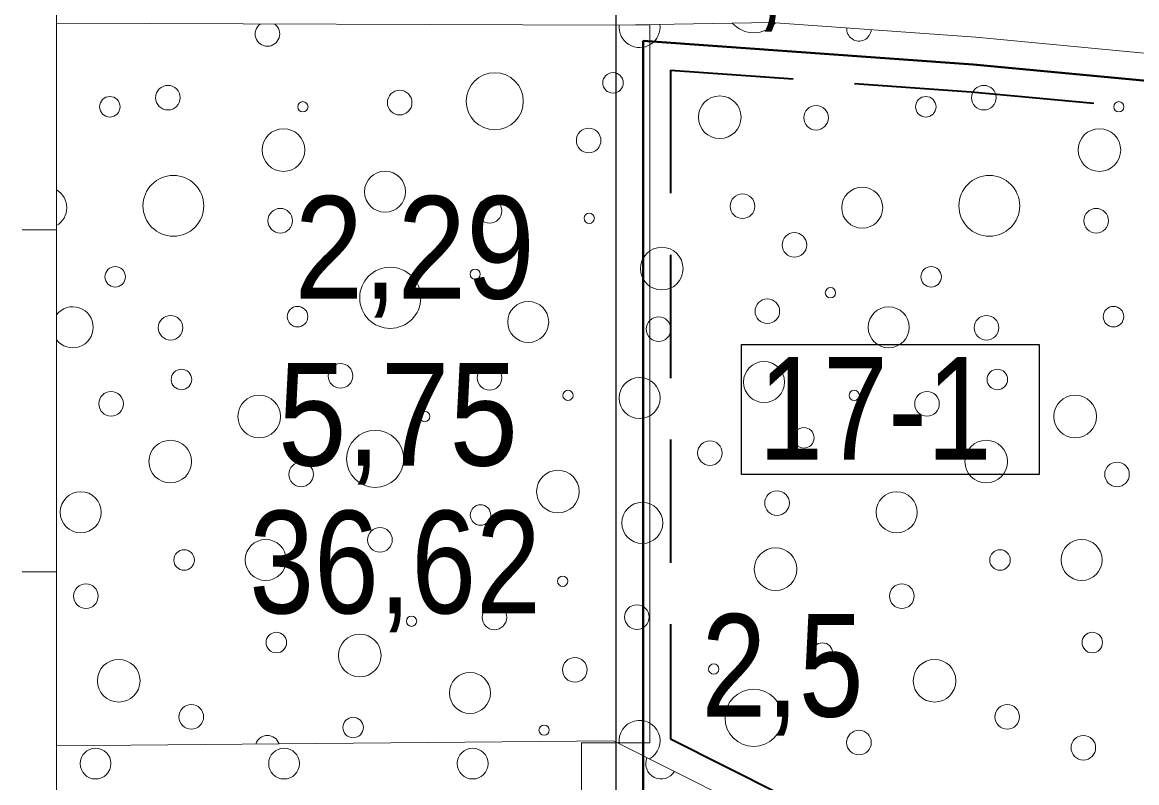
# Model space of a CAD drawing. Extents: x 640104 to 640970, y 6442278 to 6442689.
# Drawn here: x 640552.71 to 640585.31, y 6442622.78 to 6442645.01 of the extents above; entities that cross this region are included whole.
import ezdxf
from ezdxf.enums import TextEntityAlignment as Align

# ---------------------------------------------------------------- set-up
doc = ezdxf.new("R2010")
doc.units = 0
doc.header["$LTSCALE"] = 1.2
doc.linetypes.add('MEDIUM_DASHED', pattern=[4.5, 3, -1.5])
for name, color, linetype, lineweight in [('30', 7, 'Continuous', 13), ('31', 7, 'Continuous', 13), ('32', 7, 'Continuous', 25), ('33', 7, 'Continuous', 13), ('35', 7, 'Continuous', 35), ('41', 7, 'Continuous', 13), ('42', 7, 'Continuous', 13)]:
    doc.layers.add(name, color=color, linetype=linetype, lineweight=lineweight)

msp = doc.modelspace()

# ---------------------------------------------------------------- linework, layer by layer
at = {"layer": '30'}
for p, q in [((640553.71, 6442488.94), (640553.71, 6442658.94)), ((640552.71, 6442638.94), (640553.71, 6442638.94)), ((640552.71, 6442628.94), (640553.71, 6442628.94))]:
    msp.add_line(p, q, dxfattribs=at)
at = {"layer": '31'}
for points in [[(640553.71, 6442644.98), (640570.08, 6442644.93), (640574.61, 6442645), (640580.6, 6442644.58), (640587.27, 6442643.94), (640594.66, 6442642.62), (640600.91, 6442641.48), (640610.59, 6442639.78), (640617.61, 6442638.63), (640619.82, 6442638.08), (640621.9, 6442637.44)], [(640553.71, 6442623.86), (640570.01, 6442624), (640649.72, 6442583.95), (640760.57, 6442587.97)]]:
    msp.add_lwpolyline(points, dxfattribs=at)
at = {"layer": '32'}
msp.add_line((640570.07, 6442648.94), (640570.07, 6442558.94), dxfattribs=at)
at = {"layer": '33'}
for points in [[(640571.07, 6442623.94), (640571.07, 6442644.94), (640570.81, 6442644.94), (640570.08, 6442644.93), (640570.07, 6442644.93), (640570.07, 6442624), (640570.07, 6442623.97), (640570.13, 6442623.94)], [(640569.07, 6442623.94), (640569.07, 6442598.94), (640570.07, 6442598.94), (640570.07, 6442623.94), (640570.01, 6442623.94)]]:
    msp.add_lwpolyline(points, close=True, dxfattribs=at)
at = {"layer": '33', "lineweight": 25}
msp.add_lwpolyline([(640573.75, 6442635.59), (640582.46, 6442635.59), (640582.46, 6442631.79), (640573.75, 6442631.79)], close=True, dxfattribs=at)
at = {"layer": '33'}
msp.add_circle((640566.522, 6442627.611), 0.36, dxfattribs=at)
at = {"layer": '35', "lineweight": 40}
msp.add_line((640570.87, 6442644.47), (640570.87, 6442559.79), dxfattribs=at)
at = {"layer": '35', "linetype": 'MEDIUM_DASHED'}
msp.add_line((640571.67, 6442643.61), (640571.67, 6442624.06), dxfattribs=at)
at = {"layer": '35', "lineweight": 40}
msp.add_lwpolyline([(640570.87, 6442644.47), (640580.53, 6442643.78), (640587.16, 6442643.15), (640594.52, 6442641.84), (640600.77, 6442640.69), (640610.46, 6442638.99), (640617.44, 6442637.85), (640619.6, 6442637.31), (640621.6, 6442636.7)], dxfattribs=at)
at = {"layer": '35', "linetype": 'MEDIUM_DASHED'}
for points in [[(640571.67, 6442643.61), (640580.47, 6442642.98), (640587.05, 6442642.36), (640594.38, 6442641.05), (640600.62, 6442639.9), (640610.33, 6442638.2), (640617.28, 6442637.06), (640619.39, 6442636.54), (640621.29, 6442635.95)], [(640571.67, 6442624.06), (640649.9, 6442584.76), (640753.44, 6442588.51)]]:
    msp.add_lwpolyline(points, dxfattribs=at)
at = {"layer": '41'}
for centre, radius in [((640566.533, 6442642.702), 0.834), ((640569.991, 6442643.239), 0.3), ((640556.97, 6442642.806), 0.36), ((640563.75, 6442642.662), 0.36), ((640580.839, 6442642.806), 0.36), ((640555.272, 6442642.54), 0.3), ((640560.919, 6442642.54), 0.15), ((640573.113, 6442642.234), 0.624), ((640575.932, 6442642.219), 0.36), ((640579.141, 6442642.54), 0.3), ((640584.788, 6442642.54), 0.15), ((640560.35, 6442641.276), 0.624), ((640569.278, 6442641.554), 0.36), ((640584.219, 6442641.276), 0.624), ((640563.322, 6442640.056), 0.6), ((640557.13, 6442639.644), 0.889), ((640580.999, 6442639.644), 0.889), ((640573.779, 6442639.633), 0.36), ((640577.281, 6442639.588), 0.6), ((640566.38, 6442639.495), 0.36), ((640560.256, 6442639.209), 0.36), ((640569.295, 6442639.279), 0.15), ((640584.125, 6442639.209), 0.36), ((640575.298, 6442638.501), 0.36), ((640571.417, 6442637.808), 0.624), ((640555.428, 6442637.569), 0.3), ((640563.473, 6442636.955), 0.893), ((640565.959, 6442637.647), 0.15), ((640579.297, 6442637.569), 0.3), ((640576.351, 6442637.104), 0.15), ((640560.763, 6442636.405), 0.3), ((640567.51, 6442636.249), 0.6), ((640574.506, 6442636.563), 0.36), ((640578.055, 6442636.093), 0.6), ((640584.632, 6442636.405), 0.3), ((640557.048, 6442636.08), 0.36), ((640571.324, 6442636.038), 0.36), ((640580.917, 6442636.08), 0.36), ((640574.41, 6442634.493), 0.6), ((640557.366, 6442634.568), 0.3), ((640562.018, 6442634.673), 0.36), ((640566.38, 6442634.616), 0.36), ((640581.235, 6442634.568), 0.3), ((640570.768, 6442634.025), 0.6), ((640555.307, 6442633.856), 0.36), ((640559.642, 6442633.487), 0.624), ((640568.674, 6442634.103), 0.15), ((640577.047, 6442634.103), 0.15), ((640579.176, 6442633.856), 0.36), ((640583.511, 6442633.487), 0.624), ((640564.486, 6442633.482), 0.15), ((640575.574, 6442632.861), 0.3), ((640557.04, 6442632.167), 0.624), ((640563.034, 6442632.245), 0.835), ((640572.825, 6442632.415), 0.36), ((640580.909, 6442632.167), 0.624), ((640560.866, 6442631.792), 0.36), ((640584.735, 6442631.792), 0.36), ((640568.38, 6442631.289), 0.624), ((640554.42, 6442630.686), 0.6), ((640574.789, 6442630.954), 0.36), ((640578.289, 6442630.686), 0.6), ((640566.115, 6442630.605), 0.3), ((640570.846, 6442630.374), 0.6), ((640563.173, 6442629.878), 0.36), ((640559.83, 6442629.291), 0.6), ((640583.699, 6442629.291), 0.6), ((640557.444, 6442629.288), 0.3), ((640574.748, 6442629.021), 0.624), ((640581.313, 6442629.288), 0.3), ((640554.571, 6442628.233), 0.36), ((640568.518, 6442628.667), 0.15), ((640578.44, 6442628.233), 0.36), ((640570.689, 6442627.621), 0.36), ((640564.099, 6442627.5), 0.15), ((640560.142, 6442626.876), 0.3), ((640562.581, 6442626.496), 0.624), ((640584.011, 6442626.876), 0.3), ((640576.117, 6442626.567), 0.3), ((640555.53, 6442625.76), 0.624), ((640568.875, 6442626.079), 0.36), ((640572.937, 6442626.102), 0.15), ((640579.399, 6442625.76), 0.624), ((640565.806, 6442625.403), 0.6), ((640574.107, 6442624.674), 0.838), ((640557.654, 6442624.703), 0.36), ((640581.523, 6442624.703), 0.36), ((640562.389, 6442624.392), 0.3), ((640567.975, 6442624.314), 0.15), ((640577.186, 6442623.952), 0.36), ((640583.75, 6442623.8), 0.36)]:
    msp.add_circle(centre, radius, dxfattribs=at)
for centre, radius, start, end in [((640559.881, 6442644.669), 0.36, 126.3496, 53.3228), ((640570.768, 6442644.871), 0.6, 174.3129, 7.5912), ((640574.107, 6442645.543), 0.838, 221.6651, 319.1689), ((640577.186, 6442644.821), 0.36, 175.8474, 356.0392), ((640553.412, 6442639.588), 0.6, 299.7379, 60.2621), ((640554.186, 6442636.093), 0.6, 217.4422, 142.5578), ((640570.768, 6442624.002), 0.6, 298.5353, 188.113), ((640559.881, 6442623.8), 0.36, 18.677, 162.2854)]:
    msp.add_arc(centre, radius, start, end, dxfattribs=at)
at = {"layer": '42'}
for centre in [(640554.853, 6442623.337), (640560.368, 6442623.337), (640565.884, 6442623.337)]:
    msp.add_circle(centre, 0.45, dxfattribs=at)
msp.add_arc((640571.399, 6442623.337), 0.45, 157.303, 329.3452, dxfattribs=at)

# ---------------------------------------------------------------- texts
at = {"layer": '32', "width": 0.85}
for s, p in [('0,4', (640574.59, 6442645.29)), ('2,5', (640574.95, 6442624.71))]:
    msp.add_text(s, height=3, dxfattribs=at).set_placement(p, align=Align.CENTER)
at = {"layer": '33'}
for s, width, p in [('2,29', 0.9, (640564.19, 6442636.93)), ('5,75', 0.9, (640563.7, 6442632.05)), ('17-1', 0.85, (640577.655, 6442632.22)), ('36,62', 0.85, (640563.615, 6442627.73))]:
    msp.add_text(s, height=3, dxfattribs=dict(at, width=width)).set_placement(p, align=Align.CENTER)

doc.saveas('drawing.dxf')
